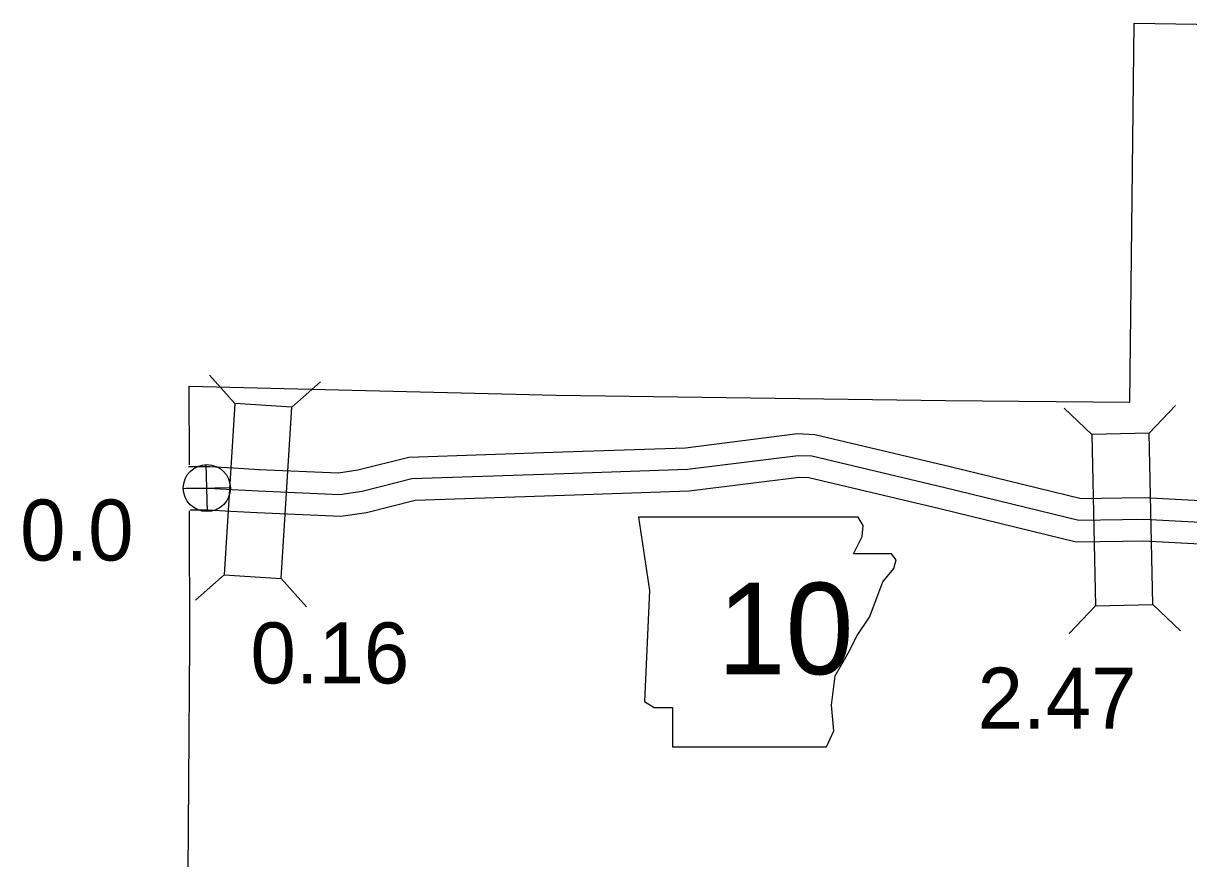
# Model space of a CAD drawing. Extents: x -83719 to 153526, y -11835 to 11446.
# Drawn here: x -4839.5 to -4570.7, y 162.4 to 355.3 of the extents above; entities that cross this region are included whole.
import ezdxf

# ---------------------------------------------------------------- set-up
doc = ezdxf.new("R2010")
doc.units = 0
for name, color, linetype in [('Level 10', 7, 'Continuous'), ('Level 2', 7, 'Continuous'), ('Level 20', 7, 'Continuous'), ('Level 21', 7, 'Continuous'), ('Level 25', 7, 'Continuous'), ('Level 26', 7, 'Continuous'), ('Level 58', 7, 'Continuous'), ('Level 59', 7, 'Continuous')]:
    doc.layers.add(name, color=color, linetype=linetype)

msp = doc.modelspace()

# ---------------------------------------------------------------- linework, layer by layer
at = {"layer": 'Level 10'}
for points in [[(-4785.15, 252.31), (-4766.78, 251.51), (-4762.32, 252.18), (-4750.56, 255.16), (-4715.02, 256.35), (-4686.72, 257.31), (-4660.94, 260.57), (-4656.91, 260.37), (-4625.71, 252.99), (-4595.45, 245.6), (-4586.05, 245.74), (-4580.95, 245.85), (-4538.93, 243.59), (-4506.41, 245.19), (-4495.51, 245.19), (-4490.12, 244.94), (-4485.63, 244.06), (-4481.37, 242.3), (-4477.7, 238.64), (-4476.22, 236.39)], [(-4801.44, 252.96), (-4800.51, 252.99), (-4796.6, 252.98), (-4791.08, 252.69), (-4785.06, 252.31)], [(-4785.59, 242.32), (-4766.25, 241.48), (-4760.34, 242.36), (-4749.14, 245.21), (-4714.69, 246.36), (-4685.92, 247.34), (-4660.55, 250.54), (-4658.31, 250.43), (-4628.05, 243.26), (-4596.58, 235.58), (-4585.86, 235.74), (-4581.1, 235.85), (-4538.96, 233.58), (-4506.16, 235.19), (-4495.74, 235.19), (-4491.32, 234.98), (-4488.53, 234.44), (-4487.02, 233.81), (-4485.49, 232.28), (-4484.66, 231.02)], [(-4800.99, 242.97), (-4800.36, 242.99), (-4796.88, 242.98), (-4791.66, 242.7), (-4785.68, 242.33)]]:
    msp.add_lwpolyline(points, dxfattribs=at)
at = {"layer": 'Level 2'}
for points in [[(-4801.22, 253.36), (-4801.27, 271.54), (-4716.6, 269.47), (-4626.76, 268.24), (-4584.27, 267.86), (-4583.24, 355.28), (-4540.05, 354.61), (-4453.48, 353.6), (-4395.06, 353.29)], [(-4801.13, 212.28), (-4801.2, 242.76)], [(-4801.96, 96.81), (-4801.3, 180.12), (-4801.13, 212.28)]]:
    msp.add_lwpolyline(points, dxfattribs=at)
at = {"layer": 'Level 20'}
for p, q in [((-4790.72, 267.49), (-4796.54, 274.09)), ((-4777.55, 266.67), (-4770.95, 272.49)), ((-4592.99, 260.39), (-4599.35, 266.47)), ((-4579.79, 260.68), (-4573.71, 267.04)), ((-4793.19, 227.97), (-4799.79, 222.15)), ((-4780.02, 227.15), (-4774.2, 220.55)), ((-4592.12, 220.8), (-4598.2, 214.44)), ((-4578.92, 221.09), (-4572.56, 215.01))]:
    msp.add_line(p, q, dxfattribs=at)
for points in [[(-4790.72, 267.49), (-4793.19, 227.97), (-4780.02, 227.15), (-4777.55, 266.67)], [(-4578.92, 221.09), (-4579.79, 260.68), (-4592.99, 260.39), (-4592.12, 220.8)]]:
    msp.add_lwpolyline(points, close=True, dxfattribs=at)
at = {"layer": 'Level 21'}
msp.add_lwpolyline([(-4697.62, 241.3), (-4695.08, 224.38), (-4696.21, 198.73), (-4693.95, 197.32), (-4689.72, 197.32), (-4689.72, 188.29), (-4654.19, 188.29), (-4652.5, 191.96), (-4653.07, 197.88), (-4652.22, 204.65), (-4649.12, 210), (-4647.15, 213.95), (-4644.33, 218.18), (-4642.63, 222.69), (-4641.22, 226.36), (-4638.69, 229.46), (-4638.12, 231.43), (-4639.25, 232.84), (-4647.99, 232.84), (-4646.02, 236.79), (-4645.74, 239.33), (-4646.91, 241.28)], close=True, dxfattribs=at)
at = {"layer": 'Level 26'}
for p, q in [((-4797.06, 242.56), (-4797.31, 253.41)), ((-4802.61, 247.86), (-4791.76, 248.11))]:
    msp.add_line(p, q, dxfattribs=at)
msp.add_circle((-4797.18, 247.99), 5.43, dxfattribs=at)
at = {"layer": 'Level 59'}
for points in [[(-4785.37, 247.32), (-4766.52, 246.49), (-4761.33, 247.27), (-4749.85, 250.18), (-4714.85, 251.35), (-4686.32, 252.33), (-4660.75, 255.55), (-4657.61, 255.4), (-4626.88, 248.13), (-4596.01, 240.59), (-4585.95, 240.74), (-4581.02, 240.85), (-4538.94, 238.59)], [(-4802.05, 247.94), (-4800.44, 247.99), (-4796.74, 247.98), (-4791.37, 247.69), (-4785.37, 247.32)]]:
    msp.add_lwpolyline(points, dxfattribs=at)

# ---------------------------------------------------------------- texts
at = {"layer": 'Level 21'}
msp.add_text('10', height=21.12, dxfattribs=at).set_placement((-4679.37, 205.02))
at = {"layer": 'Level 25'}
msp.add_text('0.0', height=14.08, dxfattribs=at).set_placement((-4840.26, 231.26))
at = {"layer": 'Level 58'}
for s, p in [('0.16', (-4787.12, 202.9)), ('2.47', (-4619.35, 192.46))]:
    msp.add_text(s, height=14.08, dxfattribs=at).set_placement(p)

doc.saveas('drawing.dxf')
